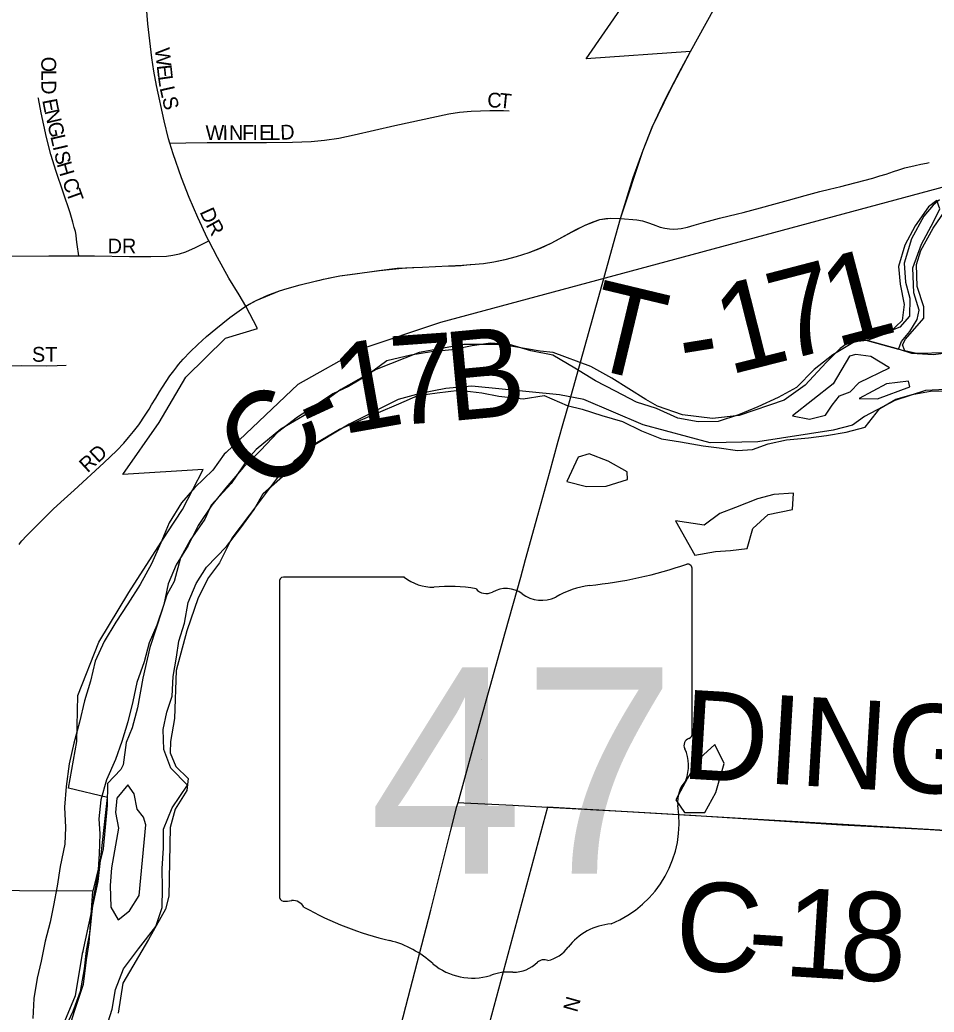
# Model space of a CAD drawing. Extents: x 0 to 1391, y -24 to 440.
# Drawn here: x 550.03 to 561.71, y 293.52 to 306.2 of the extents above; entities that cross this region are included whole.
import ezdxf

# ---------------------------------------------------------------- set-up
doc = ezdxf.new("R2010")
doc.units = 0
for name, color, linetype in [('GM_X_City_Street', 7, 'Continuous'), ('GM_X_City_Street_Text', 7, 'Continuous'), ('GM_X_Corporation', 7, 'Continuous'), ('GM_X_County_Road', 7, 'Continuous'), ('GM_X_County_Road_Text', 7, 'Continuous'), ('GM_X_Major_River', 7, 'Continuous'), ('GM_X_Minor_Lake', 7, 'Continuous'), ('GM_X_Minor_River', 7, 'Continuous'), ('GM_X_Section', 7, 'Continuous'), ('GM_X_State_Location', 7, 'Continuous'), ('GM_X_State_Route', 7, 'Continuous'), ('GM_X_State_Shield', 7, 'Continuous'), ('GM_X_Township_Road', 7, 'Continuous'), ('GM_X_Township_Road_Text', 7, 'Continuous')]:
    doc.layers.add(name, color=color, linetype=linetype)

msp = doc.modelspace()

# ---------------------------------------------------------------- linework, layer by layer
at = {"layer": 'GM_X_City_Street'}
for points in [[(551.948, 304.624), (551.931, 304.681), (551.873, 304.91), (551.775, 305.36), (551.741, 305.544), (551.716, 305.717), (551.665, 306.149), (551.649, 306.361), (551.633, 306.708)], [(550.782, 303.185), (550.764, 303.33), (550.755, 303.396), (550.748, 303.448), (550.739, 303.495), (550.725, 303.547), (550.707, 303.615), (550.671, 303.736), (550.492, 304.265), (550.426, 304.479), (550.37, 304.696), (550.301, 305.011), (550.266, 305.194), (550.264, 305.206)], [(551.948, 304.624), (552.15, 304.628), (552.423, 304.632), (552.821, 304.635), (553.181, 304.634), (553.515, 304.636), (553.75, 304.648), (553.922, 304.664), (554.105, 304.691), (554.299, 304.731), (554.819, 304.849), (555.511, 304.999), (555.647, 305.02), (555.796, 305.033), (556.033, 305.042), (556.208, 305.042), (556.283, 305.038)], [(552.444, 303.377), (552.429, 303.406), (552.302, 303.677), (552.194, 303.929), (552.095, 304.184), (551.989, 304.49), (551.948, 304.624)], [(550.782, 303.185), (550.984, 303.185), (551.432, 303.179), (551.705, 303.178), (551.902, 303.183), (551.986, 303.192), (552.069, 303.21), (552.149, 303.238), (552.273, 303.293), (552.34, 303.326), (552.444, 303.377)], [(552.919, 302.542), (552.83, 302.688), (552.701, 302.902), (552.555, 303.163), (552.444, 303.377)], [(549.826, 303.18), (550.4, 303.184), (550.782, 303.185)], [(549.637, 301.782), (550.055, 301.784), (550.365, 301.781), (550.506, 301.784), (550.623, 301.788)], [(550.019, 299.496), (550.038, 299.522), (550.057, 299.544), (550.115, 299.608), (550.177, 299.673), (550.248, 299.742), (550.461, 299.952), (550.595, 300.076), (550.722, 300.191), (551.103, 300.542), (551.268, 300.698), (551.357, 300.793), (551.417, 300.863)]]:
    msp.add_lwpolyline(points, dxfattribs=at)
at = {"layer": 'GM_X_Corporation'}
for points in [[(550.518, 293.2), (550.739, 293.733), (550.834, 294.292), (550.834, 294.285), (551.032, 295.19), (551.151, 296.266), (550.652, 296.385), (550.758, 296.982), (550.772, 297.566), (551.04, 298.25), (551.421, 298.885), (551.911, 299.646), (552.109, 299.945), (552.372, 300.454), (551.345, 300.39), (551.809, 301.054), (552.151, 301.637), (552.657, 302.132), (553.064, 302.258), (552.919, 302.542), (553.048, 302.615), (553.348, 302.738), (553.443, 302.769), (553.612, 302.816), (553.803, 302.863), (553.91, 302.887), (553.992, 302.903), (554.118, 302.929), (554.625, 303), (554.956, 303.032), (555.172, 303.041), (555.507, 303.057), (555.683, 303.065), (555.955, 303.088), (556.086, 303.107), (556.226, 303.138), (556.376, 303.178), (556.535, 303.23), (556.672, 303.282), (556.816, 303.346), (557.088, 303.493), (557.252, 303.578), (557.439, 303.649), (557.577, 303.669), (557.703, 303.664), (557.993, 304.535), (558.11, 304.828), (558.336, 305.301), (558.596, 305.795), (557.265, 305.701), (557.979, 306.743)], [(569.105, 282), (570.303, 295.349), (562.944, 295.777), (556.772, 296.142), (556.024, 293.373)]]:
    msp.add_lwpolyline(points, dxfattribs=at)
at = {"layer": 'GM_X_County_Road'}
for points in [[(552.919, 302.542), (552.96, 302.568), (553.048, 302.615), (553.196, 302.681), (553.348, 302.738), (553.443, 302.769), (553.612, 302.816), (553.803, 302.863), (553.864, 302.876), (553.91, 302.887), (554.118, 302.929), (554.312, 302.957), (554.616, 302.999), (554.85, 303.026), (554.974, 303.033), (555.048, 303.036), (555.172, 303.041), (555.507, 303.057), (555.593, 303.059), (555.668, 303.064), (555.737, 303.07), (555.784, 303.075), (555.848, 303.079), (555.955, 303.088), (556.086, 303.107), (556.23, 303.139), (556.376, 303.178), (556.535, 303.23), (556.68, 303.285), (556.816, 303.346), (556.959, 303.423), (557.129, 303.516), (557.252, 303.578), (557.355, 303.622), (557.439, 303.649), (557.514, 303.664), (557.577, 303.669), (557.703, 303.664)], [(551.417, 300.863), (551.483, 300.941), (551.55, 301.027), (551.629, 301.149), (551.68, 301.227), (551.713, 301.28), (551.766, 301.368), (551.816, 301.446), (551.852, 301.506), (551.897, 301.579), (551.946, 301.652), (551.996, 301.716), (552.034, 301.766), (552.058, 301.798), (552.118, 301.866), (552.204, 301.959), (552.302, 302.053), (552.416, 302.154), (552.532, 302.251), (552.712, 302.398), (552.86, 302.504), (552.919, 302.542)], [(555.628, 296.2), (555.7, 296.196), (556.33, 296.168), (556.772, 296.142)], [(556.772, 296.142), (557.869, 296.08), (558.6, 296.037), (560.532, 295.917), (561.102, 295.885), (561.66, 295.854), (562.28, 295.814), (562.944, 295.777)]]:
    msp.add_lwpolyline(points, dxfattribs=at)
at = {"layer": 'GM_X_Major_River'}
for p, q in [((560.853, 302.102), (561.257, 301.993)), ((561.256, 301.993), (560.853, 302.102)), ((561.399, 301.513), (561.381, 301.585))]:
    msp.add_line(p, q, dxfattribs=at)
for points in [[(561.257, 301.993), (561.292, 302.092), (561.399, 302.22), (561.492, 302.371), (561.517, 302.492), (561.451, 302.713), (561.439, 303.032), (561.549, 303.335), (561.704, 303.621), (561.782, 303.788), (561.745, 303.894), (561.637, 303.812), (561.468, 303.571), (561.336, 303.322), (561.256, 303.05), (561.277, 302.822), (561.327, 302.563), (561.302, 302.358), (561.141, 302.208), (560.853, 302.102)], [(560.853, 302.102), (560.691, 302.085), (560.415, 301.921), (560.177, 301.735), (559.954, 301.502), (559.717, 301.376), (559.457, 301.258), (559.212, 301.155), (558.953, 301.067), (558.694, 301.063), (558.436, 301.112), (558.164, 301.237), (557.906, 301.316), (557.641, 301.457), (557.384, 301.589), (557.12, 301.752), (556.84, 301.915), (556.56, 301.972), (556.287, 302.052), (556.043, 302.07), (555.807, 302.035), (555.548, 301.986), (555.289, 301.959), (555.023, 301.917), (554.718, 301.845), (554.457, 301.651), (554.227, 301.517), (554.028, 301.421), (553.768, 301.249), (553.576, 301.123), (553.323, 300.929), (553.108, 300.704), (552.885, 300.486), (552.661, 300.223), (552.484, 299.998), (552.306, 299.742), (552.182, 299.485), (552.027, 299.237), (551.925, 298.995), (551.869, 298.73), (551.782, 298.465), (551.681, 298.239), (551.617, 297.996), (551.523, 297.732), (551.475, 297.489), (551.411, 297.232), (551.332, 296.982), (551.253, 296.748), (551.136, 296.491), (551.065, 296.234), (551.039, 295.991), (551.052, 295.801), (551.042, 295.543), (551.024, 295.278), (550.975, 295.02), (550.95, 294.808), (550.924, 294.55), (550.876, 294.308)], [(561.142, 301.755), (560.902, 301.9), (560.712, 301.925), (560.628, 301.903), (560.419, 301.549), (559.902, 301.143)], [(561.997, 301.961), (561.7, 301.92), (561.427, 301.938), (561.256, 301.993)], [(559.902, 301.143), (560.117, 301.097), (560.323, 301.148), (560.408, 301.276), (560.501, 301.396), (560.638, 301.447), (560.753, 301.567), (561.142, 301.755)], [(561.381, 301.585), (561.103, 301.548), (560.754, 301.362)], [(551.131, 293.317), (551.209, 293.559), (551.25, 293.809), (551.352, 294.073), (551.545, 294.329), (551.769, 294.615), (551.848, 294.857), (551.851, 295.1), (551.846, 295.358), (551.864, 295.616), (551.867, 295.859), (551.976, 296.131), (552.17, 296.424), (551.959, 296.64), (551.871, 296.876), (551.859, 297.135), (551.907, 297.354), (551.977, 297.559), (551.988, 297.809), (552.029, 298.059), (552.061, 298.264), (552.132, 298.491), (552.181, 298.756), (552.283, 298.998), (552.414, 299.209), (552.668, 299.471), (552.853, 299.712), (553.023, 299.945), (553.14, 300.149), (553.385, 300.366), (553.547, 300.576), (553.824, 300.8), (554.115, 300.971), (554.413, 301.097), (554.611, 301.185), (554.871, 301.296), (555.116, 301.399), (555.36, 301.433), (555.641, 301.468)], [(555.641, 301.468), (555.93, 301.434), (556.15, 301.393), (556.462, 301.358), (556.728, 301.4), (557.023, 301.275), (557.213, 301.227), (557.463, 301.147), (557.728, 301.068), (557.971, 300.951), (558.228, 300.849), (558.471, 300.807), (558.759, 300.758), (558.964, 300.732), (559.2, 300.699), (559.39, 300.712), (559.589, 300.785), (559.825, 300.835), (560.107, 300.862), (560.335, 300.889), (560.587, 300.931), (560.831, 300.997), (561.016, 301.237), (561.223, 301.356), (561.429, 301.414), (561.665, 301.457), (561.923, 301.461)], [(560.754, 301.362), (560.987, 301.359), (561.399, 301.513)], [(551.409, 296.427), (551.27, 296.254), (551.253, 296.072), (551.289, 295.874), (551.2, 295.366), (551.182, 295.139), (551.194, 294.865), (551.287, 294.703)], [(551.287, 294.703), (551.429, 294.817), (551.553, 295.012), (551.639, 295.915), (551.61, 296.014), (551.527, 296.114), (551.492, 296.312), (551.409, 296.427)], [(550.876, 294.308), (550.85, 294.073), (550.801, 293.785), (550.707, 293.528), (550.567, 293.226)]]:
    msp.add_lwpolyline(points, dxfattribs=at)
at = {"layer": 'GM_X_Minor_Lake'}
msp.add_line((558.41, 296.233), (558.521, 296.072), dxfattribs=at)
for points in [[(557.305, 300.656), (557.161, 300.614), (557.017, 300.301), (557.268, 300.239)], [(557.794, 300.326), (557.789, 300.427), (557.545, 300.564), (557.305, 300.656)], [(557.268, 300.239), (557.519, 300.241), (557.794, 300.326)], [(559.901, 299.943), (559.912, 300.153), (559.661, 300.135), (559.455, 300.079), (559.172, 299.971), (558.973, 299.892), (558.773, 299.745), (558.408, 299.798)], [(558.408, 299.798), (558.652, 299.36), (558.919, 299.408), (559.109, 299.419), (559.323, 299.445), (559.396, 299.701), (559.589, 299.879), (559.901, 299.943)], [(559.03, 296.697), (558.908, 296.943), (558.715, 296.765), (558.559, 296.511), (558.41, 296.233)], [(558.521, 296.072), (558.779, 296.074), (558.921, 296.329), (559.03, 296.697)]]:
    msp.add_lwpolyline(points, dxfattribs=at)
at = {"layer": 'GM_X_Minor_River'}
for points in [[(552.667, 300.673), (553.587, 301.545), (554.392, 301.998), (555.407, 302.337), (562.1, 304.139)], [(555.404, 302.04), (555.407, 302.041)], [(552.667, 300.673), (552.642, 300.651), (552.495, 300.449), (552.264, 300.225), (552.094, 300.03), (551.939, 299.775), (551.83, 299.519), (551.712, 299.248), (551.565, 298.984), (551.41, 298.737), (551.255, 298.504), (551.107, 298.256), (550.99, 298.008), (550.934, 297.751), (550.855, 297.501), (550.79, 297.229), (550.719, 296.957), (550.662, 296.693), (550.621, 296.405), (550.602, 296.14), (550.614, 295.882), (550.604, 295.67), (550.547, 295.382), (550.506, 295.133), (550.458, 294.883), (550.417, 294.672), (550.353, 294.43), (550.304, 294.173), (550.249, 293.954), (550.207, 293.697), (550.197, 293.439)]]:
    msp.add_lwpolyline(points, dxfattribs=at)
at = {"layer": 'GM_X_Section'}
for points in [[(561.78, 303.902), (561.696, 303.835), (561.58, 303.693), (561.422, 303.401), (561.326, 303.092), (561.344, 302.849), (561.401, 302.644), (561.397, 302.416), (561.273, 302.275), (561.067, 302.195), (560.633, 302.09), (560.51, 302.001), (560.332, 301.823), (560.062, 301.532), (559.793, 301.34), (559.221, 301.147), (558.88, 301.108), (558.494, 301.153), (558.178, 301.265), (558.028, 301.351), (557.594, 301.624), (557.324, 301.773), (556.843, 301.949), (556.676, 301.967), (556.178, 302.052), (555.701, 302.053), (555.131, 301.95), (554.581, 301.734), (554.13, 301.477), (553.715, 301.174), (553.363, 300.969), (553.047, 300.709), (552.947, 300.598), (552.728, 300.276), (552.473, 300), (552.394, 299.82), (552.207, 299.551), (552.082, 299.326), (552.001, 299.025), (551.906, 298.852), (551.842, 298.649), (551.689, 298.182), (551.599, 297.79), (551.531, 297.412), (551.466, 297.156), (551.386, 296.968), (551.351, 296.681), (551.319, 296.621), (551.234, 296.532), (551.149, 296.442), (551.144, 296.162), (551.096, 295.61), (550.964, 295.067), (543.458, 295.101)], [(561.872, 301.945), (561.486, 301.938), (561.335, 301.971), (561.306, 302.047), (561.346, 302.122), (561.578, 302.39), (561.58, 302.534), (561.494, 302.793), (561.485, 303.074), (561.541, 303.255), (561.698, 303.539), (561.846, 303.756)], [(561.856, 301.476), (561.598, 301.466), (561.21, 301.337), (560.82, 301.132), (560.666, 301.021), (560.422, 300.958), (559.457, 300.809), (558.851, 300.798), (557.992, 301.026), (557.233, 301.351), (556.924, 301.409), (555.804, 301.521), (555.471, 301.49), (555.144, 301.428), (554.862, 301.35), (554.235, 301.036), (553.691, 300.705), (553.336, 300.371), (552.963, 299.878), (552.738, 299.579), (552.581, 299.264), (552.441, 299.077), (552.307, 298.814), (552.163, 298.393), (552.025, 297.888), (552.006, 297.275), (551.955, 296.98), (551.952, 296.836), (552.024, 296.661), (552.181, 296.506), (552.163, 296.355), (552.014, 296.115), (551.949, 295.882), (551.933, 295.003), (551.892, 294.837), (551.672, 294.448), (551.344, 293.893), (551.284, 293.508)], [(550.643, 293.263), (550.731, 293.549), (550.844, 293.88), (550.88, 294.19), (550.914, 294.409), (550.964, 295.067), (543.458, 295.101)]]:
    msp.add_lwpolyline(points, dxfattribs=at)
at = {"layer": 'GM_X_State_Route'}
for points in [[(558.596, 305.795), (558.999, 306.524), (559.154, 306.808)], [(557.703, 303.664), (557.866, 304.185), (557.993, 304.535), (558.118, 304.847), (558.276, 305.184), (558.451, 305.527), (558.596, 305.795)], [(556.971, 301.042), (557.046, 301.308), (557.449, 302.743), (557.615, 303.342), (557.703, 303.664)], [(556.916, 300.849), (556.971, 301.042)], [(556.491, 299.305), (556.646, 299.872), (556.796, 300.41), (556.907, 300.818), (556.916, 300.849)], [(554.961, 293.594), (555.279, 294.824), (555.535, 295.848), (555.614, 296.149), (555.628, 296.2), (555.899, 297.178), (556.037, 297.681), (556.236, 298.387), (556.429, 299.081), (556.491, 299.305)], [(553.076, 286.222), (553.284, 287.027), (553.637, 288.41), (553.64, 288.424), (553.68, 288.579), (553.824, 289.147), (554.234, 290.761), (554.429, 291.506), (554.744, 292.74), (554.865, 293.215), (554.961, 293.594)]]:
    msp.add_lwpolyline(points, dxfattribs=at)
at = {"layer": 'GM_X_State_Shield'}
for p, q in [((558.619, 297.086), (558.619, 299.18)), ((553.345, 299.012), (553.345, 295.01)), ((554.942, 299.081), (553.397, 299.081)), ((558.618, 297.087), (558.619, 297.086))]:
    msp.add_line(p, q, dxfattribs=at)
for centre, radius, start, end in [((556.74, 304.537), 5.592, 275.8445, 288.9065), ((558.56, 299.189), 0.0587, 351.8621, 97.738), ((553.406, 299.021), 0.0611, 98.1301, 188.1301), ((555.309, 299.545), 0.593, 231.6195, 271.1119), ((555.506, 296.834), 2.127, 80.4867, 94.9883), ((555.989, 299.041), 0.171, 219.7921, 297.1024), ((556.24, 298.579), 0.355, 54.4667, 119.1411), ((556.698, 299.213), 0.428, 233.8562, 294.8282), ((557.454, 297.858), 1.125, 97.3462, 120.7689), ((558.556, 297.078), 0.0628, 289.6038, 7.7341), ((558.605, 296.933), 0.0909, 107.944, 210.337), ((558.027, 296.668), 0.545, 340.033, 23.6496), ((558.829, 296.21), 0.397, 136.8065, 186.9296), ((557.054, 295.944), 1.399, 292.3089, 8.9858), ((553.406, 295.001), 0.0616, 171.9584, 258.3066), ((553.416, 295.41), 0.47, 267.339, 280.6039), ((553.512, 294.779), 0.17, 29.7484, 93.2717), ((555.653, 298.375), 4.038, 240.4129, 257.1985), ((557.643, 293.886), 0.766, 94.4031, 142.5768), ((554.449, 293.211), 1.264, 47.1842, 75.836), ((556.673, 294.622), 0.452, 282.8732, 323.2771), ((556.724, 294.071), 0.12, 65.7517, 132.6484), ((555.816, 294.759), 0.802, 230.7004, 286.2918), ((556.338, 294.459), 0.427, 268.777, 315.5493), ((556.279, 293.375), 0.659, 85.6951, 111.2099)]:
    msp.add_arc(centre, radius, start, end, dxfattribs=at)
at = {"layer": 'GM_X_Township_Road'}
msp.add_lwpolyline([(557.703, 303.664), (557.912, 303.645), (557.985, 303.632), (558.06, 303.608), (558.12, 303.587), (558.21, 303.554), (558.27, 303.539), (558.331, 303.531), (558.379, 303.527), (558.435, 303.529), (558.478, 303.533), (558.558, 303.553), (558.646, 303.579), (558.762, 303.613), (558.873, 303.643), (558.922, 303.653), (558.969, 303.665), (559.197, 303.721), (559.269, 303.739), (559.494, 303.798), (559.661, 303.845), (559.849, 303.899), (560.061, 303.955), (560.25, 304.007), (560.373, 304.037), (560.52, 304.073), (560.599, 304.094), (560.715, 304.123), (560.928, 304.179), (561.018, 304.206), (561.098, 304.23), (561.192, 304.262), (561.261, 304.284), (561.338, 304.308), (561.469, 304.341), (561.541, 304.357), (561.613, 304.371), (561.649, 304.378)], dxfattribs=at)

# ---------------------------------------------------------------- texts
at = {"layer": 'GM_X_City_Street_Text'}
for s, height, rotation, p in [('W', 0.189, 276.1991, (551.754, 305.834)), ('O', 0.189, 270.1312, (550.304, 305.73)), ('E', 0.189, 276.1863, (551.778, 305.618)), ('L', 0.189, 270.1339, (550.305, 305.563)), ('L', 0.189, 278.3015, (551.793, 305.478)), ('D', 0.189, 270.432, (550.305, 305.429)), ('L', 0.189, 282.6039, (551.815, 305.331)), ('S', 0.189, 283.4146, (551.845, 305.198)), ('C', 0.189, 359.1014, (556.001, 305.082)), ('T', 0.189, 354.2269, (556.147, 305.08)), ('E', 0.189, 281.1913, (550.315, 305.174)), ('N', 0.189, 283.092, (550.343, 305.036)), ('G', 0.189, 283.1058, (550.38, 304.874)), ('W', 0.189, 0.1009, (552.402, 304.666)), ('I', 0.189, 0.1053, (552.619, 304.666)), ('N', 0.189, 0.1093, (552.702, 304.666)), ('F', 0.189, 0.0954, (552.869, 304.667)), ('I', 0.189, 0.0874, (553.002, 304.667)), ('E', 0.189, 0.109, (553.086, 304.667)), ('L', 0.189, 0.109, (553.219, 304.667)), ('D', 0.189, 2.5676, (553.361, 304.668)), ('L', 0.189, 283.1216, (550.418, 304.712)), ('I', 0.189, 283.0929, (550.448, 304.582)), ('S', 0.189, 283.1244, (550.467, 304.501)), ('H', 0.189, 286.1201, (550.5, 304.36)), ('C', 0.189, 289.7404, (550.568, 304.141)), ('T', 0.189, 289.8148, (550.618, 303.999)), ('D', 0.189, 294.4928, (552.323, 303.747)), ('R', 0.189, 299.1865, (552.4, 303.58)), ('DR', 0.1894, 0, (551.152, 303.216)), ('ST', 0.1894, 0, (550.185, 301.832)), ('RD', 0.1894, 42.8801, (550.895, 300.406)), ('N', 0.189, 74.296, (557.149, 293.511))]:
    msp.add_text(s, height=height, rotation=rotation, dxfattribs=at).set_placement(p)
at = {"layer": 'GM_X_County_Road_Text'}
for s, height, rotation, p in [('B', 1.136, 5.314, (555.514, 301.071)), ('7', 1.136, 4.1097, (554.795, 301.019)), ('1', 1.136, 10.041, (554.142, 300.902)), ('C', 1.136, 50.4324, (553.312, 300.099)), ('-', 1.136, 24.7271, (553.796, 300.732)), ('DINGMAN', 1.1364, 356.6085, (558.465, 296.51)), ('C', 1.136, 356.3287, (558.376, 294.076)), ('1', 1.136, 356.4546, (559.776, 293.987)), ('8', 1.136, 357.038, (560.487, 293.943)), ('-', 1.136, 356.3785, (559.308, 294.017))]:
    msp.add_text(s, height=height, rotation=rotation, dxfattribs=at).set_placement(p)
at = {"layer": 'GM_X_State_Location'}
for s in ['s', 'r']:
    msp.add_text(s, height=0.00379, dxfattribs=at).set_placement((555.923, 296.745))
msp.add_text('47', height=0.00379, rotation=0, dxfattribs=at).set_placement((554.969, 296.469))
at = {"layer": 'GM_X_State_Shield'}
msp.add_text('47', height=2.6367, dxfattribs=at).set_placement((554.492, 295.292))
at = {"layer": 'GM_X_Township_Road_Text'}
for s, rotation, p in [('1', 14.7371, (560.453, 302.012)), ('7', 14.5977, (559.773, 301.835)), ('T', 346.5396, (557.206, 301.78)), ('1', 14.1992, (559.086, 301.661)), ('-', 9.2132, (558.52, 301.564))]:
    msp.add_text(s, height=1.136, rotation=rotation, dxfattribs=at).set_placement(p)

doc.saveas('drawing.dxf')
